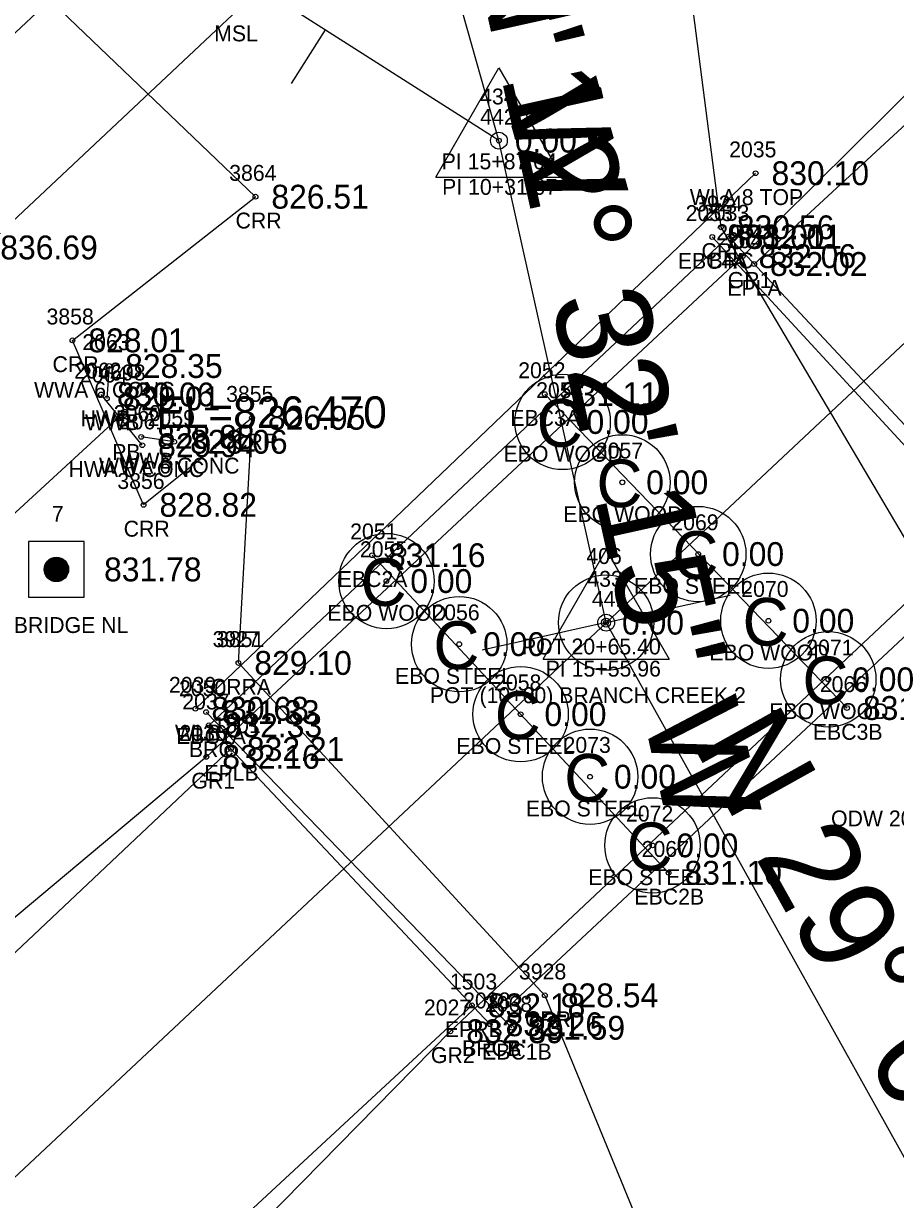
# Model space of a CAD drawing. Extents: x 1622501 to 1626664, y 1117816 to 1121579.
# Drawn here: x 1624364.2 to 1624419.1, y 1119608.3 to 1119682.3 of the extents above; entities that cross this region are included whole.
import ezdxf

# ---------------------------------------------------------------- set-up
doc = ezdxf.new("R2010")
doc.units = 0
for name, color, linetype in [('RD_EX_Bridge', 7, 'Continuous'), ('RD_EX_Bridge_txCode', 7, 'Continuous'), ('RD_EX_DR_Pipe', 7, 'Continuous'), ('RD_EX_DR_Pipe_txCode', 7, 'Continuous'), ('RD_EX_GuardRail', 7, 'Continuous'), ('RD_EX_GuardRail_txCode', 7, 'Continuous'), ('RD_EX_H2O', 7, 'Continuous'), ('RD_EX_H2O_txCode', 7, 'Continuous'), ('RD_EX_Misc', 7, 'Continuous'), ('RD_EX_Misc_txCode', 7, 'Continuous'), ('RD_EX_Road', 7, 'Continuous'), ('RD_EX_Road_txCode', 7, 'Continuous'), ('RD_EX_TX_Bridge_ELEV', 7, 'Continuous'), ('RD_EX_TX_GuardRail_ELEV', 7, 'Continuous'), ('RD_EX_TX_H2O_ELEV', 7, 'Continuous'), ('RD_EX_TX_Misc_ELEV', 7, 'Continuous'), ('RD_EX_TX_Road_ELEV', 7, 'Continuous'), ('RD_EX_TX_UT_ELEV', 7, 'Continuous'), ('RD_EX_UT', 7, 'Continuous'), ('RD_EX_UT_txCode', 7, 'Continuous'), ('RD_HC_Cl', 7, 'Continuous'), ('RD_HC_Data', 7, 'Continuous'), ('RD_HC_Data_Tic', 7, 'Continuous'), ('RD_HC_Survey', 7, 'Continuous'), ('RD_HC_Survey_ELEV', 7, 'Continuous'), ('RD_HC_Survey_txCode', 7, 'Continuous'), ('RD_HC_txCode', 7, 'Continuous'), ('RD_SMD_Locator', 7, 'Continuous'), ('RD_TX_Pipe_ElevEX', 7, 'Continuous')]:
    doc.layers.add(name, color=color, linetype=linetype)

msp = doc.modelspace()

# ---------------------------------------------------------------- linework, layer by layer
at = {"layer": 'RD_EX_Bridge'}
for p, q in [((1624407.55, 1119668.867), (1624426.259, 1119648.573)), ((1624369.61, 1119660.748), (1624369.465, 1119658.711)), ((1624371.689, 1119655.762), (1624369.096, 1119658.958)), ((1624397.012, 1119658.98), (1624416.033, 1119639.228)), ((1624373.697, 1119655.98), (1624371.624, 1119656.288)), ((1624386.152, 1119648.841), (1624404.804, 1119628.859)), ((1624375.703, 1119638.97), (1624394.935, 1119619.106))]:
    msp.add_line(p, q, dxfattribs=at)
msp.add_lwpolyline([(1624393.547, 1119619.326), (1624426.296, 1119649.935), (1624408.579, 1119668.89), (1624375.874, 1119638.136), (1624393.547, 1119619.326)], dxfattribs=at)
for centre in [(1624398.139, 1119657.226), (1624401.894, 1119653.428), (1624406.67, 1119648.914), (1624387.053, 1119647.216), (1624411.086, 1119644.719), (1624391.633, 1119643.246), (1624414.853, 1119641.032), (1624395.494, 1119638.837), (1624399.864, 1119634.904), (1624403.793, 1119630.583)]:
    msp.add_circle(centre, 3, dxfattribs=at)
at = {"layer": 'RD_EX_DR_Pipe'}
msp.add_lwpolyline([(1623859.42, 1119207.437), (1623928.357, 1119275.93), (1624053.588, 1119378.714), (1624148.045, 1119455.705), (1624257.332, 1119553.63), (1624257.332, 1119553.63), (1624370.574, 1119657.838)], dxfattribs=at)
at = {"layer": 'RD_EX_GuardRail'}
for points in [[(1624452.918, 1119710.721), (1624409.471, 1119667.664), (1624375.721, 1119636.156), (1624330.756, 1119598.488)], [(1624350.21, 1119577.293), (1624391.078, 1119618.885), (1624425.11, 1119650.887), (1624471.481, 1119691.277)]]:
    msp.add_lwpolyline(points, dxfattribs=at)
at = {"layer": 'RD_EX_H2O'}
for points in [[(1624377.739, 1119642.063), (1624378.593, 1119657.492), (1624371.771, 1119652.011), (1624367.292, 1119662.363), (1624378.811, 1119671.402), (1624364.123, 1119685.46), (1624332.827, 1119696.943), (1624293.502, 1119748.563), (1624263.014, 1119793.141), (1624239.641, 1119820.934), (1624193.923, 1119859.767), (1624167.864, 1119927.201), (1624160.257, 1119988.093), (1624140.359, 1120037.809)], [(1624405.734, 1119687.729), (1624408.101, 1119669.477), (1624422.767, 1119644.631), (1624422.571, 1119637.537), (1624441.858, 1119607.789), (1624447.924, 1119587.315)], [(1624377.739, 1119642.063), (1624397.019, 1119621.145), (1624418.592, 1119568.626), (1624405.371, 1119518.328), (1624408.948, 1119472.529), (1624404.368, 1119367.682), (1624416.341, 1119282.838), (1624404.087, 1119249.08), (1624378.053, 1119258.356), (1624354.294, 1119240.293), (1624341.684, 1119205.27), (1624345.776, 1119173.671)]]:
    msp.add_lwpolyline(points, dxfattribs=at)
at = {"layer": 'RD_EX_Misc'}
msp.add_lwpolyline([(1624320.645, 1119641.522), (1624339.019, 1119658.696), (1624356.847, 1119675.347), (1624372.202, 1119689.699), (1624388.316, 1119704.832), (1624403.783, 1119719.382), (1624430.49, 1119744.579), (1624436.317, 1119738.349), (1624408.898, 1119712.528), (1624392.179, 1119696.771), (1624377.715, 1119683.178), (1624361.754, 1119668.209), (1624345, 1119652.562), (1624326.563, 1119635.291), (1624320.645, 1119641.522)], dxfattribs=at)
at = {"layer": 'RD_EX_Road'}
for points in [[(1624410.189, 1119667.167), (1624432.055, 1119687.367), (1624468.776, 1119721.97)], [(1623871.531, 1119282.432), (1623877.354, 1119269.364), (1623882.942, 1119261.681), (1623889.315, 1119256.289), (1623900.771, 1119250.58), (1623911.744, 1119248.838), (1623922.606, 1119250.096), (1623930.438, 1119253.064), (1623938.728, 1119260.806), (1623940.655, 1119261.073), (1623977.454, 1119294.807), (1624012.801, 1119327.203), (1624055.337, 1119364.807), (1624091.922, 1119394.374), (1624132.971, 1119426.419), (1624171.164, 1119456.673), (1624210.906, 1119487.895), (1624248.425, 1119517.93), (1624271.208, 1119536.86), (1624326.188, 1119588.447), (1624377.27, 1119636.651)], [(1624155.325, 1119398.387), (1624191.926, 1119432.491), (1624228.148, 1119466.556), (1624264.327, 1119500.117), (1624300.255, 1119534.429), (1624336.539, 1119568.719), (1624392.429, 1119620.516)]]:
    msp.add_lwpolyline(points, dxfattribs=at)
at = {"layer": 'RD_EX_UT'}
msp.add_line((1624410.282, 1119672.878), (1624375.035, 1119639.183), dxfattribs=at)
at = {"layer": 'RD_HC_Cl'}
for p, q in [((1623937.248, 1119209.793), (1624678.651, 1119905.108)), ((1624394.129, 1119674.93), (1624380.901, 1119721.921)), ((1624394.129, 1119674.93), (1624327.964, 1119717.099)), ((1624400.874, 1119644.599), (1624394.129, 1119674.93)), ((1624400.874, 1119644.599), (1624394.129, 1119674.93)), ((1624438.707, 1119576.72), (1624400.874, 1119644.599))]:
    msp.add_line(p, q, dxfattribs=at)
at = {"layer": 'RD_HC_Data'}
for p, q in [((1624390.158, 1119672.638), (1624394.13, 1119679.517)), ((1624390.158, 1119672.638), (1624394.13, 1119679.517)), ((1624394.13, 1119679.517), (1624398.099, 1119672.638)), ((1624394.13, 1119679.517), (1624398.099, 1119672.638)), ((1624390.158, 1119672.638), (1624398.099, 1119672.638)), ((1624390.158, 1119672.638), (1624398.099, 1119672.638)), ((1624396.903, 1119642.306), (1624400.875, 1119649.186)), ((1624400.875, 1119649.186), (1624404.844, 1119642.306)), ((1624396.903, 1119642.306), (1624404.844, 1119642.306))]:
    msp.add_line(p, q, dxfattribs=at)
for centre, radius in [((1624394.129, 1119674.93), 0.529), ((1624394.129, 1119674.93), 0.529), ((1624400.874, 1119644.599), 3), ((1624400.874, 1119644.599), 3), ((1624400.874, 1119644.599), 0.529), ((1624400.874, 1119644.599), 0.282), ((1624400.874, 1119644.599), 0.282)]:
    msp.add_circle(centre, radius, dxfattribs=at)
at = {"layer": 'RD_HC_Data_Tic'}
for p, q in [((1624383.196, 1119681.898), (1624381.047, 1119678.525)), ((1624400.874, 1119644.599), (1624408.683, 1119646.335)), ((1624400.874, 1119644.599), (1624393.065, 1119642.862))]:
    msp.add_line(p, q, dxfattribs=at)
at = {"layer": 'RD_HC_Survey'}
for p, q in [((1624365.56, 1119647.687), (1624365.56, 1119648.211)), ((1624365.585, 1119647.627), (1624365.585, 1119648.271)), ((1624365.61, 1119647.578), (1624365.61, 1119648.32)), ((1624365.635, 1119647.536), (1624365.635, 1119648.362)), ((1624365.659, 1119647.5), (1624365.659, 1119648.398)), ((1624365.684, 1119647.467), (1624365.684, 1119648.431)), ((1624365.709, 1119647.438), (1624365.709, 1119648.46)), ((1624365.734, 1119647.411), (1624365.734, 1119648.487)), ((1624365.758, 1119647.387), (1624365.758, 1119648.511)), ((1624365.783, 1119647.365), (1624365.783, 1119648.533)), ((1624365.808, 1119647.345), (1624365.808, 1119648.553)), ((1624365.833, 1119647.326), (1624365.833, 1119648.572)), ((1624365.857, 1119647.309), (1624365.857, 1119648.589)), ((1624365.882, 1119647.293), (1624365.882, 1119648.605)), ((1624365.907, 1119647.278), (1624365.907, 1119648.62)), ((1624365.932, 1119647.265), (1624365.932, 1119648.633)), ((1624365.956, 1119647.253), (1624365.956, 1119648.645)), ((1624365.981, 1119647.242), (1624365.981, 1119648.656)), ((1624366.006, 1119647.232), (1624366.006, 1119648.666)), ((1624366.031, 1119647.222), (1624366.031, 1119648.676)), ((1624366.055, 1119647.214), (1624366.055, 1119648.684)), ((1624366.08, 1119647.207), (1624366.08, 1119648.691)), ((1624366.105, 1119647.201), (1624366.105, 1119648.697)), ((1624366.13, 1119647.195), (1624366.13, 1119648.703)), ((1624366.154, 1119647.191), (1624366.154, 1119648.707)), ((1624366.179, 1119647.187), (1624366.179, 1119648.711)), ((1624366.204, 1119647.184), (1624366.204, 1119648.714)), ((1624366.229, 1119647.182), (1624366.229, 1119648.716)), ((1624366.253, 1119647.18), (1624366.253, 1119648.718)), ((1624366.278, 1119647.18), (1624366.278, 1119648.718)), ((1624366.303, 1119647.18), (1624366.303, 1119648.718)), ((1624366.328, 1119647.181), (1624366.328, 1119648.717)), ((1624366.352, 1119647.183), (1624366.352, 1119648.715)), ((1624366.377, 1119647.185), (1624366.377, 1119648.713)), ((1624366.402, 1119647.189), (1624366.402, 1119648.709)), ((1624366.427, 1119647.193), (1624366.427, 1119648.705)), ((1624366.451, 1119647.198), (1624366.451, 1119648.7)), ((1624366.476, 1119647.204), (1624366.476, 1119648.694)), ((1624366.501, 1119647.211), (1624366.501, 1119648.687)), ((1624366.526, 1119647.218), (1624366.526, 1119648.68)), ((1624366.55, 1119647.227), (1624366.55, 1119648.671)), ((1624366.575, 1119647.237), (1624366.575, 1119648.661)), ((1624366.6, 1119647.247), (1624366.6, 1119648.651)), ((1624366.625, 1119647.259), (1624366.625, 1119648.639)), ((1624366.649, 1119647.272), (1624366.649, 1119648.626)), ((1624366.674, 1119647.286), (1624366.674, 1119648.612)), ((1624366.699, 1119647.301), (1624366.699, 1119648.597)), ((1624366.724, 1119647.317), (1624366.724, 1119648.581)), ((1624366.748, 1119647.335), (1624366.748, 1119648.563)), ((1624366.773, 1119647.355), (1624366.773, 1119648.543)), ((1624366.798, 1119647.376), (1624366.798, 1119648.522)), ((1624366.823, 1119647.399), (1624366.823, 1119648.499)), ((1624366.847, 1119647.425), (1624366.847, 1119648.473)), ((1624366.872, 1119647.453), (1624366.872, 1119648.445)), ((1624366.897, 1119647.484), (1624366.897, 1119648.414)), ((1624366.922, 1119647.518), (1624366.922, 1119648.38)), ((1624366.946, 1119647.557), (1624366.946, 1119648.341)), ((1624366.971, 1119647.603), (1624366.971, 1119648.295)), ((1624366.996, 1119647.657), (1624366.996, 1119648.241)), ((1624365.536, 1119647.77), (1624365.536, 1119648.128)), ((1624367.021, 1119647.726), (1624367.021, 1119648.172)), ((1624367.045, 1119647.837), (1624367.045, 1119648.061))]:
    msp.add_line(p, q, dxfattribs=at)
msp.add_lwpolyline([(1624368.034, 1119649.699), (1624364.534, 1119649.699), (1624364.534, 1119646.199), (1624368.034, 1119646.199)], close=True, dxfattribs=at)
msp.add_circle((1624366.284, 1119647.949), 0.769, dxfattribs=at)
at = {"layer": 'RD_SMD_Locator'}
for centre, radius in [((1624394.129, 1119674.93), 0.15), ((1624394.129, 1119674.93), 0.15), ((1624410.282, 1119672.878), 0.15), ((1624378.811, 1119671.402), 0.15), ((1624407.55, 1119668.867), 0.15), ((1624408.101, 1119669.477), 0.15), ((1624408.579, 1119668.89), 0.15), ((1624409.471, 1119667.664), 0.15), ((1624410.189, 1119667.167), 0.15), ((1624367.292, 1119662.363), 0.15), ((1624369.61, 1119660.748), 0.15), ((1624369.096, 1119658.958), 0.15), ((1624369.465, 1119658.711), 0.15), ((1624397.012, 1119658.98), 0.15), ((1624370.574, 1119657.838), 0.2), ((1624378.593, 1119657.492), 0.15), ((1624398.139, 1119657.226), 0.15), ((1624371.624, 1119656.288), 0.15), ((1624371.689, 1119655.762), 0.15), ((1624373.697, 1119655.98), 0.15), ((1624401.894, 1119653.428), 0.15), ((1624371.771, 1119652.011), 0.15), ((1624386.152, 1119648.841), 0.15), ((1624406.67, 1119648.914), 0.15), ((1624366.284, 1119647.949), 0.15), ((1624387.053, 1119647.216), 0.15), ((1624400.874, 1119644.599), 0.15), ((1624400.874, 1119644.599), 0.15), ((1624400.874, 1119644.599), 0.15), ((1624411.086, 1119644.719), 0.15), ((1624391.633, 1119643.246), 0.15), ((1624377.739, 1119642.063), 0.15), ((1624377.739, 1119642.063), 0.15), ((1624414.853, 1119641.032), 0.15), ((1624375.035, 1119639.183), 0.15), ((1624416.033, 1119639.228), 0.15), ((1624375.703, 1119638.97), 0.15), ((1624395.494, 1119638.837), 0.15), ((1624375.874, 1119638.136), 0.15), ((1624377.27, 1119636.651), 0.15), ((1624375.721, 1119636.156), 0.15), ((1624399.864, 1119634.904), 0.15), ((1624403.793, 1119630.583), 0.15), ((1624404.804, 1119628.859), 0.15), ((1624397.019, 1119621.145), 0.15), ((1624392.429, 1119620.516), 0.15), ((1624393.547, 1119619.326), 0.15), ((1624393.547, 1119619.326), 0.15), ((1624391.078, 1119618.885), 0.15), ((1624394.935, 1119619.106), 0.15)]:
    msp.add_circle(centre, radius, dxfattribs=at)

# ---------------------------------------------------------------- texts
at = {"layer": 'RD_EX_Bridge'}
for p in [(1624396.508, 1119655.664), (1624400.264, 1119651.866), (1624405.039, 1119647.353), (1624385.422, 1119645.654), (1624409.456, 1119643.157), (1624390.002, 1119641.684), (1624413.222, 1119639.47), (1624393.863, 1119637.276), (1624398.233, 1119633.342), (1624402.162, 1119629.022)]:
    msp.add_text('C', height=3, dxfattribs=at).set_placement(p)
at = {"layer": 'RD_EX_Bridge_txCode'}
for s, p in [('2053', (1624405.88, 1119669.867)), ('2033', (1624406.909, 1119669.89)), ('EBC4A', (1624405.384, 1119666.867)), ('BRC', (1624407.327, 1119666.89)), ('2063', (1624367.917, 1119661.748)), ('2062', (1624367.403, 1119659.958)), ('2052', (1624395.343, 1119659.98)), ('2064', (1624367.772, 1119659.711)), ('WWA 6 CONC', (1624364.878, 1119658.748)), ('2054', (1624396.469, 1119658.726)), ('HWB', (1624367.805, 1119656.958)), ('2060', (1624369.892, 1119657.288)), ('2059', (1624372.028, 1119656.98)), ('EBC3A', (1624394.846, 1119656.98)), ('WWB', (1624368.087, 1119656.711)), ('2061', (1624370.28, 1119656.762)), ('EBO WOOD', (1624394.422, 1119654.726)), ('2057', (1624400.225, 1119654.928)), ('WWA 6 CONC', (1624368.965, 1119653.98)), ('WWB', (1624370.246, 1119654.288)), ('HWA 6 CONC', (1624367.044, 1119653.762)), ('EBO WOOD', (1624398.178, 1119650.928)), ('2069', (1624404.977, 1119650.414)), ('2051', (1624384.766, 1119649.841)), ('2055', (1624385.384, 1119648.716)), ('EBC2A', (1624383.986, 1119646.841)), ('EBO STEEL', (1624402.631, 1119646.414)), ('2070', (1624409.378, 1119646.219)), ('EBO WOOD', (1624383.337, 1119644.716)), ('2056', (1624389.94, 1119644.746)), ('EBO WOOD', (1624407.37, 1119642.219)), ('2071', (1624413.467, 1119642.532)), ('EBO STEEL', (1624387.594, 1119640.746)), ('2050', (1624373.994, 1119639.97)), ('2058', (1624393.825, 1119640.337)), ('2066', (1624414.317, 1119640.228)), ('2037', (1624374.205, 1119639.136)), ('EBO WOOD', (1624411.136, 1119638.532)), ('EBC1A', (1624373.821, 1119636.97)), ('EBC3B', (1624413.883, 1119637.228)), ('BRC', (1624374.622, 1119636.136)), ('EBO STEEL', (1624391.454, 1119636.337)), ('2073', (1624398.194, 1119636.404)), ('EBO STEEL', (1624395.824, 1119632.404)), ('2072', (1624402.124, 1119632.083)), ('2067', (1624403.111, 1119629.859)), ('EBO STEEL', (1624399.754, 1119628.083)), ('EBC2B', (1624402.654, 1119626.859)), ('2028', (1624391.877, 1119620.326)), ('2038', (1624391.877, 1119620.326)), ('2068', (1624393.242, 1119620.106)), ('BRCA', (1624391.807, 1119617.326)), ('BRCB', (1624391.822, 1119617.326)), ('EBC1B', (1624393.069, 1119617.106))]:
    msp.add_text(s, height=1, dxfattribs=at).set_placement(p)
at = {"layer": 'RD_EX_DR_Pipe_txCode'}
for s, p in [('4698', (1624368.92, 1119659.838)), ('PB', (1624369.794, 1119654.838))]:
    msp.add_text(s, height=1, dxfattribs=at).set_placement(p)
at = {"layer": 'RD_EX_GuardRail_txCode'}
for s, p in [('2034', (1624407.802, 1119668.664)), ('GR1', (1624408.526, 1119665.664)), ('2036', (1624374.028, 1119637.156)), ('GR1', (1624374.776, 1119634.156)), ('2027', (1624389.409, 1119619.885)), ('GR2', (1624389.85, 1119616.885))]:
    msp.add_text(s, height=1, dxfattribs=at).set_placement(p)
at = {"layer": 'RD_EX_H2O_txCode'}
for s, p in [('3864', (1624377.158, 1119672.402)), ('3924', (1624406.471, 1119670.477)), ('CRR', (1624377.559, 1119669.402)), ('CRL', (1624406.872, 1119667.477)), ('3858', (1624365.662, 1119663.363)), ('CRR', (1624366.04, 1119660.363)), ('3855', (1624376.963, 1119658.492)), ('CRR', (1624377.341, 1119655.492)), ('3856', (1624370.118, 1119653.011)), ('CRR', (1624370.519, 1119650.011)), ('3927', (1624376.109, 1119643.063)), ('3851', (1624376.392, 1119643.063)), ('CRRA', (1624375.999, 1119640.063)), ('CRRA', (1624375.999, 1119640.063)), ('ODW 2023-03-08', (1624415.026, 1119631.778)), ('3928', (1624395.389, 1119622.145)), ('CRR', (1624395.767, 1119619.145))]:
    msp.add_text(s, height=1, dxfattribs=at).set_placement(p)
at = {"layer": 'RD_EX_Misc_txCode'}
msp.add_text('MSL', height=1, dxfattribs=at).set_placement((1624376.213, 1119681.178))
at = {"layer": 'RD_EX_Road_txCode'}
for s, p in [('2040', (1624408.48, 1119668.167)), ('EPLA', (1624408.496, 1119665.167)), ('1501', (1624376.168, 1119637.651)), ('EPLB', (1624375.593, 1119634.651)), ('1503', (1624391.043, 1119621.516)), ('EPRB', (1624390.728, 1119618.516))]:
    msp.add_text(s, height=1, dxfattribs=at).set_placement(p)
at = {"layer": 'RD_EX_TX_Bridge_ELEV'}
for s, p in [('832.01', (1624409.579, 1119668.14)), ('831.01', (1624408.55, 1119668.117)), ('828.35', (1624370.61, 1119659.998)), ('830.06', (1624370.096, 1119658.208)), ('829.01', (1624370.465, 1119657.961)), ('831.11', (1624398.012, 1119658.23)), ('0.00', (1624399.639, 1119656.476)), ('828.88', (1624372.624, 1119655.538)), ('829.94', (1624372.689, 1119655.012)), ('828.06', (1624374.697, 1119655.23)), ('0.00', (1624403.394, 1119652.678)), ('0.00', (1624408.17, 1119648.164)), ('831.16', (1624387.152, 1119648.091)), ('0.00', (1624388.553, 1119646.466)), ('0.00', (1624412.586, 1119643.969)), ('0.00', (1624393.133, 1119642.496)), ('0.00', (1624416.353, 1119640.282)), ('831.33', (1624376.703, 1119638.22)), ('0.00', (1624396.994, 1119638.087)), ('831.05', (1624417.033, 1119638.478)), ('832.33', (1624376.874, 1119637.386)), ('0.00', (1624401.364, 1119634.154)), ('0.00', (1624405.293, 1119629.833)), ('831.10', (1624405.804, 1119628.109)), ('832.26', (1624394.547, 1119618.576)), ('832.26', (1624394.547, 1119618.576)), ('831.59', (1624395.935, 1119618.356))]:
    msp.add_text(s, height=1.5, dxfattribs=at).set_placement(p)
at = {"layer": 'RD_EX_TX_GuardRail_ELEV'}
for s, p in [('832.06', (1624410.471, 1119666.914)), ('832.16', (1624376.721, 1119635.406)), ('832.39', (1624392.078, 1119618.135))]:
    msp.add_text(s, height=1.5, dxfattribs=at).set_placement(p)
at = {"layer": 'RD_EX_TX_H2O_ELEV'}
for s, p in [('826.51', (1624379.811, 1119670.652)), ('830.56', (1624409.101, 1119668.727)), ('828.01', (1624368.292, 1119661.613)), ('826.95', (1624379.593, 1119656.742)), ('828.82', (1624372.771, 1119651.261)), ('829.10', (1624378.739, 1119641.313)), ('829.10', (1624378.739, 1119641.313)), ('828.54', (1624398.019, 1119620.395))]:
    msp.add_text(s, height=1.5, dxfattribs=at).set_placement(p)
at = {"layer": 'RD_EX_TX_Misc_ELEV'}
msp.add_text('836.69', height=1.5, dxfattribs=at).set_placement((1624362.754, 1119667.459))
at = {"layer": 'RD_EX_TX_Road_ELEV'}
for s, p in [('832.02', (1624411.189, 1119666.417)), ('832.21', (1624378.27, 1119635.901)), ('832.18', (1624393.429, 1119619.766))]:
    msp.add_text(s, height=1.5, dxfattribs=at).set_placement(p)
at = {"layer": 'RD_EX_TX_UT_ELEV'}
for s, p in [('830.10', (1624411.282, 1119672.128)), ('830.68', (1624376.035, 1119638.433))]:
    msp.add_text(s, height=1.5, dxfattribs=at).set_placement(p)
at = {"layer": 'RD_EX_UT_txCode'}
for s, p in [('2035', (1624408.613, 1119673.878)), ('WLA 8 TOP', (1624406.14, 1119670.878)), ('2039', (1624373.366, 1119640.183)), ('WLB', (1624373.744, 1119637.183))]:
    msp.add_text(s, height=1, dxfattribs=at).set_placement(p)
at = {"layer": 'RD_HC_Data'}
for s, rotation, p in [('N 15%%d 43\' 18" W', 285.72162, (1624381.161, 1119724.687)), ('N 12%%d 32\' 15" W', 282.53763, (1624392.514, 1119686.799)), ('N 12%%d 32\' 15" W', 282.53763, (1624392.514, 1119686.799)), ('N 29%%d 08\' 00" W', 299.13337, (1624406.3, 1119636.917))]:
    msp.add_text(s, height=6, rotation=rotation, dxfattribs=at).set_placement(p)
at = {"layer": 'RD_HC_Survey_ELEV'}
for s, p in [('0.00', (1624395.129, 1119674.18)), ('0.00', (1624395.129, 1119674.18)), ('831.78', (1624369.284, 1119647.199)), ('0.00', (1624401.874, 1119643.849)), ('0.00', (1624401.874, 1119643.849)), ('0.00', (1624401.874, 1119643.849))]:
    msp.add_text(s, height=1.5, dxfattribs=at).set_placement(p)
at = {"layer": 'RD_HC_Survey_txCode'}
for s, p in [('7', (1624366.001, 1119650.949)), ('CP 7 BRIDGE NL', (1624360.26, 1119643.949))]:
    msp.add_text(s, height=1, dxfattribs=at).set_placement(p)
at = {"layer": 'RD_HC_txCode'}
for s, p in [('434', (1624392.948, 1119677.207)), ('442', (1624392.948, 1119675.93)), ('PI 15+87.04', (1624390.526, 1119673.126)), ('PI 10+31.07', (1624390.554, 1119671.521)), ('406', (1624399.63, 1119648.29)), ('433', (1624399.693, 1119646.856)), ('441', (1624399.976, 1119645.599)), ('POT 20+65.40', (1624395.575, 1119642.599)), ('PI 15+55.96', (1624397.071, 1119641.204)), ('POT (10+00) BRANCH CREEK 2', (1624389.787, 1119639.534))]:
    msp.add_text(s, height=1, dxfattribs=at).set_placement(p)
at = {"layer": 'RD_TX_Pipe_ElevEX'}
msp.add_text('EL=826.470', height=2, dxfattribs=at).set_placement((1624372.574, 1119656.838))

doc.saveas('drawing.dxf')
